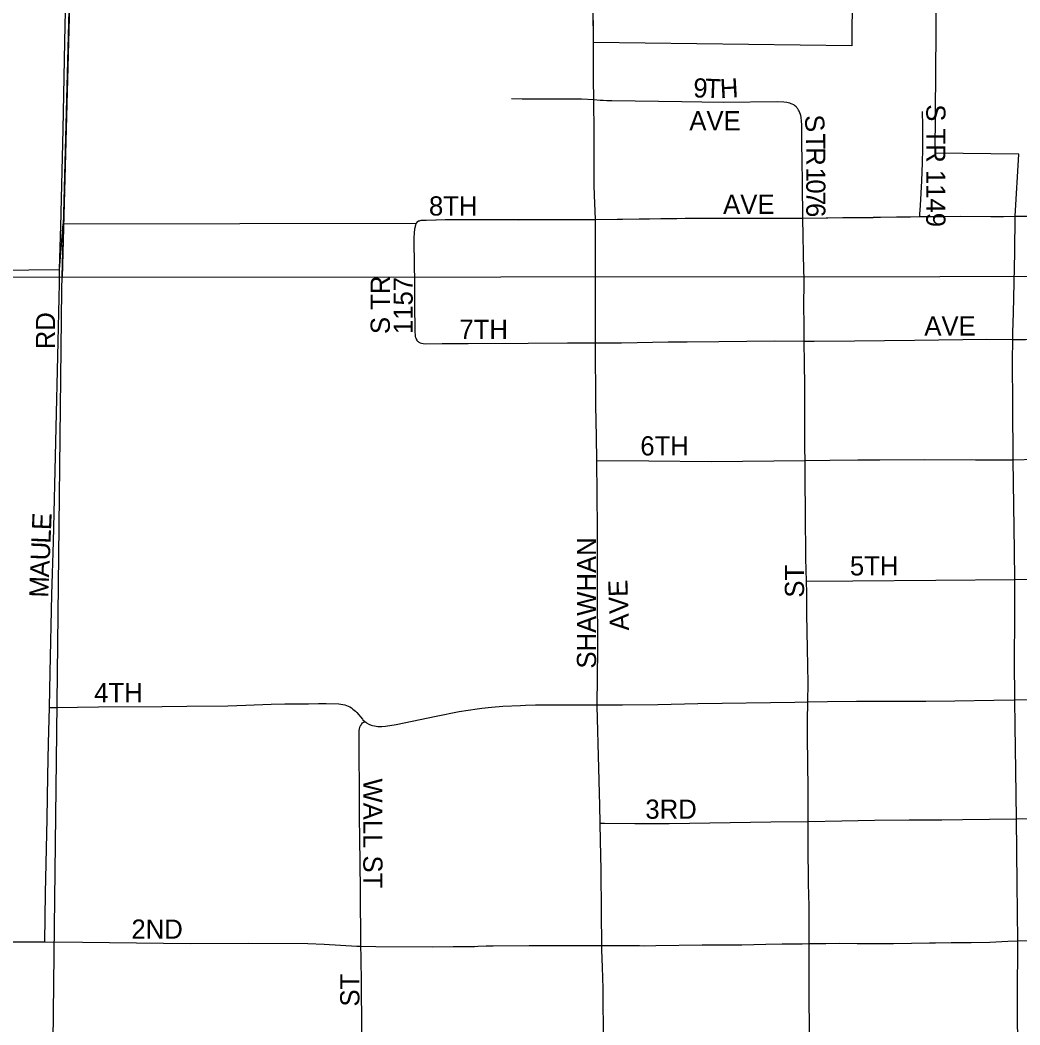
# Model space of a CAD drawing. Extents: x 0 to 34, y 0 to 22.
# Drawn here: x 5.4672 to 5.7136, y 19.0628 to 19.3105 of the extents above; entities that cross this region are included whole.
import ezdxf

# ---------------------------------------------------------------- set-up
doc = ezdxf.new("R2010")
doc.units = 0
for name, color, linetype in [('GM_X_City_Street', 7, 'Continuous'), ('GM_X_City_Street_Text', 7, 'Continuous'), ('GM_X_Corporation', 7, 'Continuous'), ('GM_X_County_Road', 7, 'Continuous'), ('GM_X_Section', 7, 'Continuous'), ('GM_X_Township', 7, 'Continuous'), ('GM_X_Township_Road', 7, 'Continuous'), ('GM_X_Township_Subdivision', 7, 'Continuous'), ('GM_X_Township_Subdivision_Text', 7, 'Continuous')]:
    doc.layers.add(name, color=color, linetype=linetype)

msp = doc.modelspace()

# ---------------------------------------------------------------- linework, layer by layer
at = {"layer": 'GM_X_City_Street'}
for points in [[(5.60858, 19.29601), (5.60854, 19.30537), (5.60849, 19.31273), (5.60842, 19.3173), (5.60835, 19.32289), (5.60832, 19.32841), (5.60827, 19.33817)], [(5.71245, 19.26217), (5.71786, 19.26217), (5.72502, 19.26223), (5.73404, 19.26224), (5.74213, 19.26229), (5.74556, 19.26231), (5.74837, 19.26231), (5.7521, 19.26233), (5.75584, 19.26234), (5.75772, 19.26236), (5.75986, 19.26233), (5.76558, 19.26236)], [(5.56476, 19.23216), (5.56469, 19.23251), (5.56465, 19.23284), (5.56459, 19.23368), (5.56456, 19.23512), (5.56448, 19.23917), (5.56447, 19.2457), (5.56436, 19.25574), (5.56438, 19.2568), (5.56444, 19.2581), (5.56454, 19.259), (5.5646, 19.25941), (5.56466, 19.25967), (5.56471, 19.2599), (5.56473, 19.25997), (5.56479, 19.26014), (5.56492, 19.26049)], [(5.56492, 19.26049), (5.565, 19.26062), (5.56512, 19.26076), (5.56526, 19.26089), (5.56545, 19.26101), (5.56563, 19.26108), (5.56581, 19.26114), (5.56608, 19.26118), (5.56638, 19.2612), (5.56729, 19.26123), (5.57229, 19.26138), (5.58999, 19.26133), (5.59553, 19.26134), (5.60902, 19.26139)], [(5.60902, 19.26139), (5.62514, 19.26164), (5.6311, 19.26167), (5.63763, 19.26173), (5.66013, 19.26169)], [(5.60905, 19.23094), (5.60902, 19.26139)], [(5.66013, 19.26169), (5.66631, 19.2618), (5.66996, 19.26185), (5.67562, 19.26187), (5.67747, 19.26188), (5.67925, 19.26193), (5.68665, 19.26205), (5.68894, 19.26208)], [(5.66046, 19.23138), (5.66049, 19.23512), (5.66042, 19.24038), (5.66044, 19.24558), (5.66043, 19.24698), (5.66039, 19.24869), (5.66013, 19.26169)], [(5.68894, 19.26208), (5.69485, 19.26213), (5.69904, 19.26216), (5.70647, 19.26215), (5.70962, 19.26215), (5.71245, 19.26217)], [(5.71187, 19.23176), (5.71192, 19.23349), (5.71208, 19.23835), (5.7124, 19.25324), (5.71245, 19.26217)], [(5.47445, 19.14104), (5.47465, 19.14967), (5.47508, 19.16888), (5.47546, 19.18191), (5.4766, 19.23121), (5.47692, 19.24569), (5.47696, 19.24902)], [(5.56476, 19.23216), (5.5648, 19.23199), (5.56486, 19.23184), (5.56498, 19.23161), (5.56504, 19.23152), (5.56515, 19.2314), (5.56529, 19.23127), (5.56547, 19.23114), (5.56578, 19.23099), (5.56613, 19.23088), (5.56652, 19.2308), (5.56709, 19.23075), (5.57128, 19.23076), (5.57762, 19.23081), (5.59243, 19.23089), (5.60211, 19.23095), (5.60905, 19.23094)], [(5.60905, 19.23094), (5.61541, 19.23099), (5.62694, 19.23121), (5.63161, 19.23121), (5.63947, 19.23132), (5.65324, 19.23143), (5.66046, 19.23138)], [(5.60939, 19.20194), (5.60926, 19.20775), (5.60909, 19.21549), (5.60905, 19.23094)], [(5.66046, 19.23138), (5.66294, 19.23141), (5.67283, 19.23146), (5.68767, 19.23165), (5.70545, 19.23189), (5.71187, 19.23176)], [(5.6607, 19.20193), (5.66064, 19.20498), (5.66063, 19.2077), (5.66062, 19.21073), (5.66064, 19.21375), (5.66061, 19.22057), (5.66055, 19.22582), (5.66046, 19.23138)], [(5.71201, 19.20213), (5.71192, 19.2155), (5.71182, 19.22649), (5.71187, 19.23176)], [(5.71187, 19.23176), (5.71498, 19.23181), (5.73664, 19.23205)], [(5.60948, 19.14168), (5.60958, 19.15534), (5.60955, 19.17044), (5.60949, 19.18516), (5.60939, 19.20194)], [(5.60939, 19.20194), (5.62218, 19.20185), (5.63753, 19.20168), (5.6607, 19.20193)], [(5.66103, 19.17222), (5.66091, 19.17782), (5.6608, 19.1891), (5.66069, 19.19706), (5.6607, 19.20193)], [(5.6607, 19.20193), (5.66681, 19.20203), (5.67371, 19.20212), (5.67914, 19.20214), (5.69016, 19.20218), (5.70271, 19.20208), (5.71201, 19.20213)], [(5.71201, 19.20213), (5.71747, 19.2023), (5.72454, 19.20237), (5.7363, 19.20241), (5.73665, 19.20241)], [(5.71237, 19.17257), (5.71232, 19.17968), (5.71201, 19.20213)], [(5.71237, 19.17257), (5.72543, 19.17273), (5.73658, 19.17286), (5.74223, 19.17298), (5.74655, 19.17309), (5.74964, 19.17314), (5.7518, 19.17316), (5.75365, 19.17317), (5.75519, 19.17317), (5.75703, 19.17318), (5.76035, 19.17315), (5.76597, 19.17315)], [(5.66103, 19.17222), (5.67249, 19.1723), (5.69294, 19.17245), (5.71237, 19.17257)], [(5.6614, 19.14243), (5.66148, 19.14707), (5.66128, 19.15556), (5.66111, 19.16409), (5.66109, 19.16926), (5.66103, 19.17222)], [(5.71236, 19.1429), (5.71232, 19.15273), (5.71236, 19.16324), (5.71237, 19.17257)], [(5.71236, 19.1429), (5.71964, 19.1431), (5.72585, 19.14315), (5.74131, 19.1432), (5.74284, 19.14322), (5.75237, 19.14333), (5.75577, 19.14339), (5.7613, 19.14346), (5.76494, 19.1435), (5.76639, 19.14349)], [(5.47333, 19.08324), (5.47348, 19.09528), (5.47387, 19.1136), (5.47408, 19.12418), (5.47424, 19.13224), (5.47445, 19.14104)], [(5.47445, 19.14104), (5.47618, 19.14106), (5.48653, 19.14118), (5.50225, 19.14131), (5.50834, 19.14138), (5.51842, 19.14149), (5.52287, 19.14162), (5.5291, 19.14183), (5.53247, 19.14192), (5.53414, 19.14197), (5.5383, 19.14198), (5.5408, 19.14201), (5.54267, 19.142), (5.54576, 19.14194), (5.54627, 19.1419), (5.54675, 19.14182), (5.54725, 19.1417), (5.54804, 19.14141), (5.54847, 19.1412), (5.54886, 19.14095), (5.54926, 19.14066), (5.5499, 19.14012), (5.55024, 19.13977), (5.55158, 19.13817), (5.55173, 19.13802), (5.55219, 19.13761)], [(5.55219, 19.13761), (5.55242, 19.13741), (5.55262, 19.13728), (5.55319, 19.13696), (5.55378, 19.1367), (5.55408, 19.13659), (5.55454, 19.13648), (5.55538, 19.13634), (5.55574, 19.13635), (5.55638, 19.13636), (5.55728, 19.13644), (5.55988, 19.13686), (5.56974, 19.1389), (5.57543, 19.14005), (5.57987, 19.14073), (5.58098, 19.14087), (5.58342, 19.14114), (5.58621, 19.14138), (5.59053, 19.14154), (5.59177, 19.14158), (5.59424, 19.14166), (5.60449, 19.14168), (5.60948, 19.14168)], [(5.60948, 19.14168), (5.61567, 19.14168), (5.62436, 19.14181), (5.63428, 19.14199), (5.65818, 19.14238), (5.6614, 19.14243)], [(5.61017, 19.11253), (5.61007, 19.11687), (5.61003, 19.11993), (5.60989, 19.12612), (5.60948, 19.14135), (5.60948, 19.14168)], [(5.66142, 19.11292), (5.66142, 19.12097), (5.66132, 19.13373), (5.66131, 19.13777), (5.6614, 19.14243)], [(5.6614, 19.14243), (5.66624, 19.14251), (5.67339, 19.14262), (5.68241, 19.14258), (5.69047, 19.14257), (5.6976, 19.14267), (5.70717, 19.14287), (5.71236, 19.1429)], [(5.71282, 19.11355), (5.71262, 19.12547), (5.71247, 19.13648), (5.71236, 19.1429)], [(5.55122, 19.08219), (5.55111, 19.09605), (5.55094, 19.10896), (5.55086, 19.11372), (5.55086, 19.12101), (5.55082, 19.12956), (5.5508, 19.1341), (5.55079, 19.13498), (5.55081, 19.13541), (5.55086, 19.13575), (5.55096, 19.13614), (5.55106, 19.1364), (5.55117, 19.13664), (5.55131, 19.13687), (5.55145, 19.13705), (5.55163, 19.13722), (5.55176, 19.13731), (5.55191, 19.13741), (5.55219, 19.13761)], [(5.71282, 19.11355), (5.72032, 19.11366), (5.72676, 19.11372), (5.7403, 19.11381), (5.75084, 19.11381), (5.76194, 19.11387), (5.76665, 19.11387)], [(5.61017, 19.11253), (5.61123, 19.11251), (5.61876, 19.11243), (5.62718, 19.11246), (5.65225, 19.11283), (5.66142, 19.11292)], [(5.61062, 19.08237), (5.61055, 19.09047), (5.61041, 19.10099), (5.61027, 19.10816), (5.61017, 19.11253)], [(5.66142, 19.11292), (5.66972, 19.11311), (5.67778, 19.11322), (5.68634, 19.11334), (5.69439, 19.11337), (5.69948, 19.1134), (5.71282, 19.11355)], [(5.66169, 19.08281), (5.66167, 19.09187), (5.66159, 19.09497), (5.66156, 19.09745), (5.66145, 19.10727), (5.66142, 19.11292)], [(5.71311, 19.08354), (5.71297, 19.09768), (5.71282, 19.11355)], [(5.71311, 19.08354), (5.72204, 19.08361), (5.7354, 19.08378), (5.75051, 19.08399), (5.76241, 19.0843), (5.76683, 19.08435)], [(5.45254, 19.08326), (5.47333, 19.08324)], [(5.47333, 19.08324), (5.48258, 19.08318), (5.50919, 19.08288), (5.52349, 19.08289), (5.53811, 19.08287), (5.54216, 19.08271), (5.55021, 19.08222), (5.55122, 19.08219)], [(5.55122, 19.08219), (5.55486, 19.08209), (5.56884, 19.08202), (5.57395, 19.08207), (5.57637, 19.08208), (5.57787, 19.08209), (5.57918, 19.08212), (5.58006, 19.08215), (5.58205, 19.08223), (5.58381, 19.08226), (5.59265, 19.08238), (5.59607, 19.08239), (5.60013, 19.08239), (5.60294, 19.08238), (5.6093, 19.08237), (5.61062, 19.08237)], [(5.5515, 19.0527), (5.55149, 19.05323), (5.55148, 19.05726), (5.55147, 19.05973), (5.55147, 19.06221), (5.55136, 19.0728), (5.55126, 19.07952), (5.55122, 19.08219)], [(5.61062, 19.08237), (5.61574, 19.08238), (5.61903, 19.08239), (5.61985, 19.08236), (5.62122, 19.08231), (5.62392, 19.08237), (5.63529, 19.0825), (5.64082, 19.08253), (5.64514, 19.08254), (5.65098, 19.08264), (5.65501, 19.08273), (5.65995, 19.08277), (5.66169, 19.08281)], [(5.61099, 19.05293), (5.611, 19.06255), (5.61096, 19.06779), (5.61089, 19.07174), (5.61074, 19.07702), (5.61062, 19.0812), (5.61062, 19.08237)], [(5.66192, 19.05356), (5.66173, 19.06804), (5.66168, 19.0729), (5.66166, 19.07814), (5.66169, 19.08281)], [(5.66169, 19.08281), (5.66461, 19.08286), (5.66584, 19.08288), (5.66921, 19.08291), (5.67353, 19.08285), (5.68247, 19.08288), (5.69136, 19.08302), (5.69285, 19.08302), (5.69672, 19.08309), (5.70163, 19.08306), (5.70625, 19.08317), (5.71062, 19.08342), (5.71311, 19.08354)], [(5.71316, 19.05394), (5.71308, 19.06946), (5.71311, 19.08354)]]:
    msp.add_lwpolyline(points, dxfattribs=at)
at = {"layer": 'GM_X_Corporation'}
msp.add_lwpolyline([(5.36378, 19.24778), (5.47696, 19.24902), (5.4778, 19.26028), (5.56492, 19.26049), (5.56526, 19.26089), (5.56581, 19.26113), (5.56729, 19.26123), (5.57201, 19.26137), (5.60902, 19.26139), (5.63573, 19.26171), (5.66013, 19.26169), (5.68894, 19.26208), (5.71246, 19.26217), (5.71338, 19.27745), (5.69274, 19.27773), (5.69311, 19.31778), (5.67228, 19.31749), (5.67222, 19.30421), (5.60854, 19.30502), (5.60827, 19.33817), (5.47905, 19.33797), (5.48117, 19.42269), (5.48763, 19.67243)], dxfattribs=at)
at = {"layer": 'GM_X_County_Road'}
for points in [[(5.47733, 19.26312), (5.4778, 19.2836), (5.47809, 19.29644), (5.47824, 19.30523), (5.47849, 19.31673), (5.47885, 19.32978), (5.47905, 19.33797)], [(5.47696, 19.24902), (5.47732, 19.26263), (5.47733, 19.26312)]]:
    msp.add_lwpolyline(points, dxfattribs=at)
at = {"layer": 'GM_X_Section'}
for points in [[(5.48234, 19.42421), (5.47758, 19.24709), (5.28698, 19.24797), (5.28497, 18.95866), (5.22335, 18.96123), (5.22048, 18.91682), (4.96887, 18.91739), (4.9781, 19.41724)], [(6.02102, 19.42485), (6.01835, 19.24752), (5.47758, 19.24709), (5.48234, 19.42421)]]:
    msp.add_lwpolyline(points, close=True, dxfattribs=at)
at = {"layer": 'GM_X_Township'}
msp.add_lwpolyline([(5.47293, 18.84412), (5.47565, 19.08008), (5.47629, 19.1349), (5.47754, 19.24414), (5.48222, 19.42254), (5.49564, 19.92203), (5.51007, 20.42558)], dxfattribs=at)
msp.add_lwpolyline([(5.47293, 18.84412), (5.47565, 19.08008), (5.47629, 19.1349), (5.47754, 19.24414), (5.48222, 19.42254), (5.49564, 19.92203), (5.51007, 20.42558)], dxfattribs=at)
at = {"layer": 'GM_X_Township_Road'}
for points in [[(5.60864, 19.29095), (5.60858, 19.29601)], [(5.60902, 19.26139), (5.60875, 19.26736), (5.60869, 19.26976), (5.60869, 19.27177), (5.60867, 19.28274), (5.60864, 19.29095)]]:
    msp.add_lwpolyline(points, dxfattribs=at)
at = {"layer": 'GM_X_Township_Subdivision'}
for points in [[(5.58837, 19.29119), (5.59094, 19.29114), (5.59474, 19.29114), (5.59981, 19.29117), (5.60419, 19.29117), (5.60555, 19.29112), (5.60864, 19.29095)], [(5.60864, 19.29095), (5.61022, 19.29083), (5.61095, 19.29078), (5.61179, 19.29074), (5.61305, 19.2907), (5.6303, 19.29048), (5.6352, 19.29041)], [(5.6352, 19.29041), (5.64052, 19.29033), (5.65391, 19.29045), (5.65543, 19.2904), (5.65615, 19.29031), (5.65655, 19.29022), (5.65684, 19.29014), (5.65715, 19.29002), (5.6574, 19.28991), (5.65781, 19.2897), (5.65807, 19.28951)], [(5.66013, 19.26169), (5.66004, 19.27019), (5.65994, 19.27622), (5.65991, 19.2798), (5.65988, 19.28281), (5.65986, 19.28451), (5.65985, 19.28491), (5.65983, 19.28546), (5.65981, 19.28585), (5.65976, 19.28639), (5.65973, 19.28663), (5.65965, 19.287), (5.65956, 19.28728), (5.65941, 19.28768), (5.6593, 19.28793), (5.65922, 19.28809), (5.65909, 19.28831), (5.65906, 19.28838), (5.65895, 19.28854), (5.65888, 19.28864), (5.65874, 19.28882), (5.65863, 19.28896), (5.65845, 19.28915), (5.65807, 19.28951)], [(5.68894, 19.26208), (5.689, 19.26267), (5.68917, 19.26481), (5.68949, 19.27093), (5.68963, 19.27533), (5.68965, 19.27642), (5.68969, 19.27776), (5.68972, 19.28075), (5.68967, 19.28456), (5.68962, 19.288)]]:
    msp.add_lwpolyline(points, dxfattribs=at)

# ---------------------------------------------------------------- texts
at = {"layer": 'GM_X_City_Street_Text'}
for s, height, rotation, p in [('AVE', 0.004735, 0, (5.64049, 19.26277)), ('8TH', 0.004735, 0, (5.56799, 19.26235)), ('S TR', 0.004735, 90, (5.55835, 19.23313)), ('1157', 0.004735, 90, (5.56399, 19.23313)), ('RD', 0.004735, 90, (5.47585, 19.22938)), ('7TH', 0.004735, 0, (5.57549, 19.23193)), ('AVE', 0.004735, 0, (5.69008, 19.23277)), ('6TH', 0.004735, 0, (5.62008, 19.20319)), ('E', 0.00473, 87.622, (5.47484, 19.18473)), ('L', 0.00473, 87.6181, (5.4747, 19.1814)), ('U', 0.00473, 87.6168, (5.47453, 19.17724)), ('SHAWHAN', 0.004735, 90, (5.60919, 19.15063)), ('5TH', 0.004735, 0, (5.67174, 19.1736)), ('A', 0.00473, 87.6168, (5.47435, 19.17307)), ('ST', 0.004735, 90, (5.66044, 19.16813)), ('M', 0.00473, 88.0326, (5.47418, 19.16808)), ('E', 0.00473, 91.5851, (5.61701, 19.16839)), ('V', 0.00473, 92.1203, (5.61717, 19.16424)), ('A', 0.00473, 92.2076, (5.61733, 19.16007)), ('4TH', 0.004735, 0, (5.48549, 19.14235)), ('WALL ST', 0.004735, 270, (5.5518, 19.12355)), ('3RD', 0.004735, 0, (5.62133, 19.1136)), ('2ND', 0.004735, 0, (5.49466, 19.08402)), ('ST', 0.004735, 90, (5.55085, 19.0673))]:
    msp.add_text(s, height=height, rotation=rotation, dxfattribs=at).set_placement(p)
at = {"layer": 'GM_X_Township_Subdivision_Text'}
for s, height, rotation, p in [('9', 0.00473, 357.6258, (5.63306, 19.29152)), ('T', 0.00473, 357.5947, (5.63597, 19.2914)), ('H', 0.00473, 3.3087, (5.63982, 19.29126)), ('AVE', 0.004735, 0, (5.63216, 19.28337)), ('S TR 1149', 0.004735, 270, (5.69055, 19.28979)), ('S', 0.00473, 275.0881, (5.66054, 19.28698)), ('T', 0.00473, 270.9835, (5.66091, 19.2825)), ('R', 0.00473, 270.0486, (5.66096, 19.27919)), ('1', 0.00473, 269.9976, (5.66097, 19.27419)), ('0', 0.00473, 269.9976, (5.66097, 19.27127)), ('7', 0.00473, 269.9976, (5.66097, 19.26836)), ('6', 0.00473, 269.9976, (5.66097, 19.26544))]:
    msp.add_text(s, height=height, rotation=rotation, dxfattribs=at).set_placement(p)

doc.saveas('drawing.dxf')
